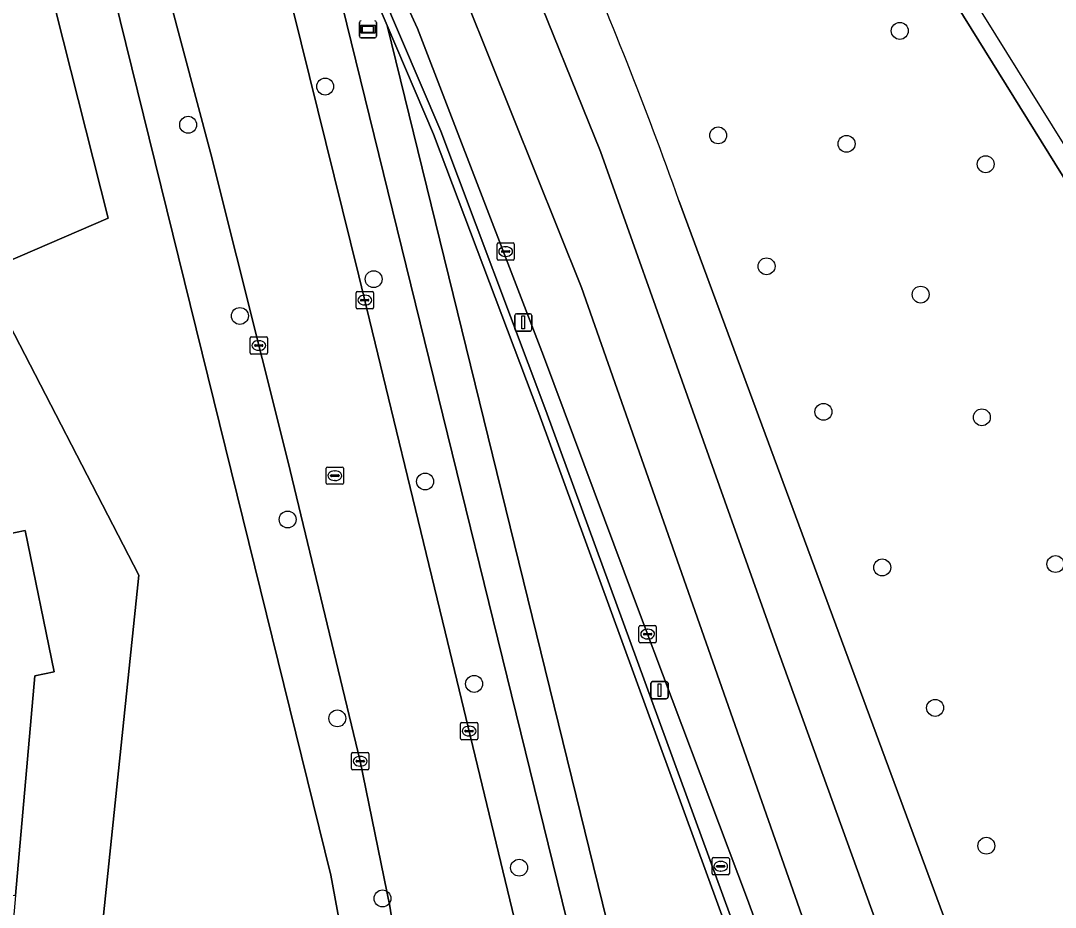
# Model space of a CAD drawing. Extents: x 160304 to 160955, y 383684 to 384161.
# Drawn here: x 160864 to 160924, y 383843.1 to 383894.5 of the extents above; entities that cross this region are included whole.
import ezdxf

# ---------------------------------------------------------------- set-up
doc = ezdxf.new("R2010")
doc.units = 0
for name, color, linetype in [('IMGEO_Boom', 7, 'Continuous'), ('IMGEO_Erf', 7, 'Continuous'), ('IMGEO_Fietspad_open', 7, 'Continuous'), ('IMGEO_Groenvoorziening', 7, 'Continuous'), ('IMGEO_Kolk', 7, 'Continuous'), ('IMGEO_Lichtmast', 7, 'Continuous'), ('IMGEO_Muur', 7, 'Continuous'), ('IMGEO_Pand', 7, 'Continuous'), ('IMGEO_Rijbaan_lokaal_gesloten', 7, 'Continuous'), ('IMGEO_Rioolput', 7, 'Continuous'), ('IMGEO_Voetpad_open', 7, 'Continuous'), ('IMGEO_Wegwijzer', 7, 'Continuous')]:
    doc.layers.add(name, color=color, linetype=linetype)

msp = doc.modelspace()

# ---------------------------------------------------------------- linework, layer by layer
at = {"layer": 'IMGEO_Boom'}
for centre in [(160914.963, 383893.863), (160881.677, 383890.638), (160873.741, 383888.426), (160904.444, 383887.812), (160911.883, 383887.323), (160919.942, 383886.138), (160907.251, 383880.226), (160884.488, 383879.484), (160916.175, 383878.587), (160876.743, 383877.35), (160910.541, 383871.796), (160919.722, 383871.478), (160887.468, 383867.76), (160879.506, 383865.561), (160923.982, 383862.979), (160913.95, 383862.784), (160890.307, 383856.035), (160917.011, 383854.644), (160882.383, 383854.04), (160919.978, 383846.661), (160892.913, 383845.388), (160885, 383843.608)]:
    msp.add_circle(centre, 0.489, dxfattribs=at)
at = {"layer": 'IMGEO_Erf'}
msp.add_lwpolyline([(160867.154, 383826.483), (160870.895, 383862.33), (160862.472, 383878.595), (160857.274, 383875.816), (160863.179, 383864.695), (160864.295, 383864.926), (160865.99, 383856.743), (160864.863, 383856.51), (160863.738, 383843.778), (160862.62, 383831.129), (160863.763, 383830.681), (160860.673, 383822.784), (160859.69, 383823.168), (160851.843, 383813.196), (160854.767, 383810.821)], close=True, dxfattribs=at)
at = {"layer": 'IMGEO_Fietspad_open'}
for points in [[(160892.187, 383814.815), (160892.639, 383814.239), (160899.843, 383817.117), (160899.708, 383817.286), (160899.155, 383817.98), (160898.896, 383818.646), (160896.911, 383824.757), (160895.838, 383829.31), (160893.051, 383840.728), (160888.637, 383859.042), (160883.631, 383879.677), (160877.435, 383904.743), (160876.159, 383909.916)], [(160868.931, 383908.039), (160871.027, 383901.923), (160875.056, 383886.744), (160879.512, 383868.96), (160883.712, 383851.564), (160885.419, 383843.16), (160885.548, 383842.412), (160885.659, 383841.258), (160885.667, 383840.098), (160885.322, 383837.312), (160884.987, 383835.722)]]:
    msp.add_lwpolyline(points, dxfattribs=at)
at = {"layer": 'IMGEO_Groenvoorziening'}
for points in [[(160859.24, 383908.453), (160856.39, 383907.451), (160851.446, 383905.29), (160850.413, 383904.764), (160857.898, 383890.588), (160852.372, 383887.768), (160857.334, 383877.933), (160869.118, 383883.019), (160866.077, 383895.016)], [(160950.531, 383843.067), (160949.052, 383845.722), (160948.035, 383847.457), (160945.108, 383852.141), (160917.077, 383897.29)], [(160858.712, 383808.442), (160875.547, 383827.875), (160877.717, 383830.549), (160881.2, 383834.841), (160882.012, 383836.593), (160882.318, 383837.458), (160882.546, 383838.346), (160882.694, 383839.251), (160882.76, 383840.166), (160882.75, 383840.973), (160882.015, 383844.961), (160869.45, 383895.902), (160866.077, 383895.016), (160869.118, 383883.019), (160857.334, 383877.933)], [(160902.173, 383884.035), (160923.728, 383825.74)], [(160862.472, 383878.595), (160870.895, 383862.33), (160867.154, 383826.483), (160854.767, 383810.821)]]:
    msp.add_lwpolyline(points, dxfattribs=at)
for points in [[(160885.276, 383894.185), (160882.218, 383901.348), (160880.862, 383904.157), (160880.544, 383904.027), (160900.17, 383824.023), (160902.267, 383818.561), (160903.32, 383819.439), (160904.082, 383820.2), (160903.757, 383820.773), (160902.326, 383824.68)], [(160894.05, 383871.712), (160887.965, 383887.884), (160885.276, 383894.185), (160902.326, 383824.68), (160903.757, 383820.773), (160904.082, 383820.2), (160904.29, 383820.408), (160905.17, 383821.459), (160905.952, 383822.585), (160906.631, 383823.776), (160907.2, 383825.023), (160907.656, 383826.316), (160907.955, 383827.458), (160908.177, 383828.737), (160908.185, 383832.44), (160907.968, 383833.577)]]:
    msp.add_lwpolyline(points, close=True, dxfattribs=at)
msp.add_arc((160677.37, 383804.12), 238.585, 19.56984, 23.6716, dxfattribs=at)
at = {"layer": 'IMGEO_Kolk'}
for p, q in [((160891.635, 383880.658), (160891.635, 383881.51)), ((160891.71, 383881.584), (160892.562, 383881.584)), ((160892.636, 383881.51), (160892.636, 383880.658)), ((160891.894, 383881.078), (160891.894, 383881.09)), ((160892.332, 383881.041), (160891.934, 383881.041)), ((160891.937, 383881.127), (160892.335, 383881.127)), ((160892.123, 383881.364), (160892.148, 383881.364)), ((160892.378, 383881.09), (160892.378, 383881.078)), ((160892.562, 383880.584), (160891.71, 383880.584)), ((160892.146, 383880.804), (160892.121, 383880.804)), ((160883.473, 383877.84), (160883.473, 383878.692)), ((160883.548, 383878.766), (160884.4, 383878.766)), ((160883.961, 383878.546), (160883.986, 383878.546)), ((160884.474, 383878.692), (160884.474, 383877.84)), ((160883.732, 383878.26), (160883.732, 383878.272)), ((160884.17, 383878.223), (160883.772, 383878.223)), ((160883.775, 383878.309), (160884.173, 383878.309)), ((160883.984, 383877.986), (160883.959, 383877.986)), ((160884.216, 383878.272), (160884.216, 383878.26)), ((160884.4, 383877.766), (160883.548, 383877.766)), ((160877.336, 383875.213), (160877.336, 383876.065)), ((160877.411, 383876.139), (160878.263, 383876.139)), ((160878.337, 383876.065), (160878.337, 383875.213)), ((160877.595, 383875.633), (160877.595, 383875.645)), ((160878.033, 383875.596), (160877.635, 383875.596)), ((160877.638, 383875.682), (160878.036, 383875.682)), ((160877.824, 383875.919), (160877.849, 383875.919)), ((160878.079, 383875.645), (160878.079, 383875.633)), ((160878.263, 383875.139), (160877.411, 383875.139)), ((160877.847, 383875.359), (160877.822, 383875.359)), ((160899.859, 383858.491), (160899.859, 383859.343)), ((160899.934, 383859.417), (160900.786, 383859.417)), ((160900.86, 383859.343), (160900.86, 383858.491)), ((160900.118, 383858.911), (160900.118, 383858.923)), ((160900.556, 383858.874), (160900.158, 383858.874)), ((160900.161, 383858.96), (160900.559, 383858.96)), ((160900.347, 383859.197), (160900.372, 383859.197)), ((160900.602, 383858.923), (160900.602, 383858.911)), ((160900.786, 383858.417), (160899.934, 383858.417)), ((160900.37, 383858.637), (160900.345, 383858.637)), ((160889.52, 383852.876), (160889.52, 383853.728)), ((160889.595, 383853.802), (160890.447, 383853.802)), ((160889.779, 383853.296), (160889.779, 383853.308)), ((160889.822, 383853.345), (160890.22, 383853.345)), ((160890.008, 383853.582), (160890.033, 383853.582)), ((160890.263, 383853.308), (160890.263, 383853.296)), ((160890.521, 383853.728), (160890.521, 383852.876)), ((160890.447, 383852.802), (160889.595, 383852.802)), ((160890.217, 383853.259), (160889.819, 383853.259)), ((160890.031, 383853.022), (160890.006, 383853.022)), ((160883.21, 383851.129), (160883.21, 383851.981)), ((160883.285, 383852.055), (160884.137, 383852.055)), ((160883.469, 383851.549), (160883.469, 383851.561)), ((160883.907, 383851.512), (160883.509, 383851.512)), ((160883.512, 383851.598), (160883.91, 383851.598)), ((160883.698, 383851.835), (160883.723, 383851.835)), ((160883.953, 383851.561), (160883.953, 383851.549)), ((160884.211, 383851.981), (160884.211, 383851.129)), ((160884.137, 383851.055), (160883.285, 383851.055)), ((160883.721, 383851.275), (160883.696, 383851.275))]:
    msp.add_line(p, q, dxfattribs=at)
for points in [[(160891.635, 383880.658), (160891.635, 383881.51)], [(160891.71, 383881.584), (160892.562, 383881.584)], [(160892.636, 383881.51), (160892.636, 383880.658)], [(160892.562, 383880.584), (160891.71, 383880.584)], [(160883.473, 383877.84), (160883.473, 383878.692)], [(160883.548, 383878.766), (160884.4, 383878.766)], [(160884.474, 383878.692), (160884.474, 383877.84)], [(160884.4, 383877.766), (160883.548, 383877.766)], [(160877.336, 383875.213), (160877.336, 383876.065)], [(160877.411, 383876.139), (160878.263, 383876.139)], [(160878.337, 383876.065), (160878.337, 383875.213)], [(160878.263, 383875.139), (160877.411, 383875.139)], [(160899.859, 383858.491), (160899.859, 383859.343)], [(160899.934, 383859.417), (160900.786, 383859.417)], [(160900.86, 383859.343), (160900.86, 383858.491)], [(160900.786, 383858.417), (160899.934, 383858.417)], [(160889.52, 383852.876), (160889.52, 383853.728)], [(160889.595, 383853.802), (160890.447, 383853.802)], [(160890.521, 383853.728), (160890.521, 383852.876)], [(160890.447, 383852.802), (160889.595, 383852.802)], [(160883.21, 383851.129), (160883.21, 383851.981)], [(160883.285, 383852.055), (160884.137, 383852.055)], [(160884.211, 383851.981), (160884.211, 383851.129)], [(160884.137, 383851.055), (160883.285, 383851.055)]]:
    msp.add_lwpolyline(points, dxfattribs=at)
for centre, radius, start, end in [((160891.712, 383881.508), 0.0765, 91.55205, 178.44795), ((160891.712, 383881.508), 0.0765, 91.55205, 178.44795), ((160892.56, 383881.508), 0.0765, 1.55205, 88.44795), ((160892.56, 383881.508), 0.0765, 1.55205, 88.44795), ((160891.934, 383881.087), 0.0403, 85.87752, 175.75265), ((160891.931, 383881.077), 0.0366, 178.93798, 274.71019), ((160892.335, 383881.084), 0.043, 264.86636, 352.45326), ((160892.339, 383881.089), 0.0386, 1.73085, 96.63898), ((160891.712, 383880.66), 0.0765, 181.55205, 268.44795), ((160891.712, 383880.66), 0.0765, 181.55205, 268.44795), ((160892.56, 383880.66), 0.0765, 271.55205, 358.44795), ((160892.56, 383880.66), 0.0765, 271.55205, 358.44795), ((160883.55, 383878.69), 0.0765, 91.55205, 178.44795), ((160883.55, 383878.69), 0.0765, 91.55205, 178.44795), ((160884.398, 383878.69), 0.0765, 1.55205, 88.44795), ((160884.398, 383878.69), 0.0765, 1.55205, 88.44795), ((160883.772, 383878.269), 0.0403, 85.87752, 175.75265), ((160883.769, 383878.259), 0.0366, 178.93798, 274.71019), ((160884.173, 383878.266), 0.043, 264.86636, 352.45326), ((160884.177, 383878.271), 0.0386, 1.73085, 96.63898), ((160883.55, 383877.842), 0.0765, 181.55205, 268.44795), ((160883.55, 383877.842), 0.0765, 181.55205, 268.44795), ((160884.398, 383877.842), 0.0765, 271.55205, 358.44795), ((160884.398, 383877.842), 0.0765, 271.55205, 358.44795), ((160877.413, 383876.063), 0.0765, 91.55205, 178.44795), ((160877.413, 383876.063), 0.0765, 91.55205, 178.44795), ((160878.261, 383876.063), 0.0765, 1.55205, 88.44795), ((160878.261, 383876.063), 0.0765, 1.55205, 88.44795), ((160877.635, 383875.642), 0.0403, 85.87752, 175.75265), ((160877.632, 383875.632), 0.0366, 178.93798, 274.71019), ((160878.036, 383875.639), 0.043, 264.86636, 352.45326), ((160878.04, 383875.644), 0.0386, 1.73085, 96.63898), ((160877.413, 383875.215), 0.0765, 181.55205, 268.44795), ((160877.413, 383875.215), 0.0765, 181.55205, 268.44795), ((160878.261, 383875.215), 0.0765, 271.55205, 358.44795), ((160878.261, 383875.215), 0.0765, 271.55205, 358.44795), ((160899.936, 383859.341), 0.0765, 91.55205, 178.44795), ((160899.936, 383859.341), 0.0765, 91.55205, 178.44795), ((160900.784, 383859.341), 0.0765, 1.55205, 88.44795), ((160900.784, 383859.341), 0.0765, 1.55205, 88.44795), ((160900.158, 383858.92), 0.0403, 85.87752, 175.75265), ((160900.155, 383858.91), 0.0366, 178.93798, 274.71019), ((160900.559, 383858.917), 0.043, 264.86636, 352.45326), ((160900.563, 383858.922), 0.0386, 1.73085, 96.63898), ((160899.936, 383858.493), 0.0765, 181.55205, 268.44795), ((160899.936, 383858.493), 0.0765, 181.55205, 268.44795), ((160900.784, 383858.493), 0.0765, 271.55205, 358.44795), ((160900.784, 383858.493), 0.0765, 271.55205, 358.44795), ((160889.597, 383853.726), 0.0765, 91.55205, 178.44795), ((160889.597, 383853.726), 0.0765, 91.55205, 178.44795), ((160889.819, 383853.305), 0.0403, 85.87752, 175.75265), ((160889.816, 383853.295), 0.0366, 178.93798, 274.71019), ((160890.22, 383853.302), 0.043, 264.86636, 352.45326), ((160890.224, 383853.307), 0.0386, 1.73085, 96.63898), ((160890.445, 383853.726), 0.0765, 1.55205, 88.44795), ((160890.445, 383853.726), 0.0765, 1.55205, 88.44795), ((160889.597, 383852.878), 0.0765, 181.55205, 268.44795), ((160889.597, 383852.878), 0.0765, 181.55205, 268.44795), ((160890.445, 383852.878), 0.0765, 271.55205, 358.44795), ((160890.445, 383852.878), 0.0765, 271.55205, 358.44795), ((160883.287, 383851.979), 0.0765, 91.55205, 178.44795), ((160883.287, 383851.979), 0.0765, 91.55205, 178.44795), ((160883.509, 383851.558), 0.0403, 85.87752, 175.75265), ((160883.506, 383851.548), 0.0366, 178.93798, 274.71019), ((160883.91, 383851.555), 0.043, 264.86636, 352.45326), ((160883.914, 383851.56), 0.0386, 1.73085, 96.63898), ((160884.135, 383851.979), 0.0765, 1.55205, 88.44795), ((160884.135, 383851.979), 0.0765, 1.55205, 88.44795), ((160883.287, 383851.131), 0.0765, 181.55205, 268.44795), ((160883.287, 383851.131), 0.0765, 181.55205, 268.44795), ((160884.135, 383851.131), 0.0765, 271.55205, 358.44795), ((160884.135, 383851.131), 0.0765, 271.55205, 358.44795)]:
    msp.add_arc(centre, radius, start, end, dxfattribs=at)
for centre, major_axis, ratio, start_param, end_param in [((160892.122, 383881.084), (-0.387, 0.002), 0.722429, 4.712389, 7.853982), ((160892.147, 383881.084), (-0.39, 0.002), 0.717154, 1.570796, 4.712389), ((160883.96, 383878.266), (-0.387, 0.002), 0.722429, 4.712389, 7.853982), ((160883.985, 383878.266), (-0.39, 0.002), 0.717154, 1.570796, 4.712389), ((160877.823, 383875.639), (-0.387, 0.002), 0.722429, 4.712389, 7.853982), ((160877.848, 383875.639), (-0.39, 0.002), 0.717154, 1.570796, 4.712389), ((160900.346, 383858.917), (-0.387, 0.002), 0.722429, 4.712389, 7.853982), ((160900.371, 383858.917), (-0.39, 0.002), 0.717154, 1.570796, 4.712389), ((160890.007, 383853.302), (-0.387, 0.002), 0.722429, 4.712389, 7.853982), ((160890.032, 383853.302), (-0.39, 0.002), 0.717154, 1.570796, 4.712389), ((160883.697, 383851.555), (-0.387, 0.002), 0.722429, 4.712389, 7.853982), ((160883.722, 383851.555), (-0.39, 0.002), 0.717154, 1.570796, 4.712389)]:
    msp.add_ellipse(centre, major_axis=major_axis, ratio=ratio, start_param=start_param, end_param=end_param, dxfattribs=at)
at = {"layer": 'IMGEO_Lichtmast'}
for p, q in [((160892.66, 383876.578), (160892.66, 383877.378)), ((160892.66, 383877.378), (160892.66, 383876.578)), ((160892.76, 383877.478), (160893.55, 383877.478)), ((160893.55, 383877.478), (160892.76, 383877.478)), ((160893.65, 383877.378), (160893.65, 383876.578)), ((160893.65, 383876.578), (160893.65, 383877.378)), ((160893.55, 383876.478), (160892.76, 383876.478)), ((160892.76, 383876.478), (160893.55, 383876.478)), ((160900.55, 383855.272), (160900.55, 383856.072)), ((160900.55, 383856.072), (160900.55, 383855.272)), ((160900.65, 383856.172), (160901.44, 383856.172)), ((160901.44, 383856.172), (160900.65, 383856.172)), ((160901.54, 383856.072), (160901.54, 383855.272)), ((160901.54, 383855.272), (160901.54, 383856.072)), ((160901.44, 383855.172), (160900.65, 383855.172)), ((160900.65, 383855.172), (160901.44, 383855.172))]:
    msp.add_line(p, q, dxfattribs=at)
for points in [[(160893.08, 383877.353), (160893.23, 383877.353), (160893.23, 383876.603), (160893.08, 383876.603), (160893.08, 383877.353)], [(160900.97, 383856.047), (160901.12, 383856.047), (160901.12, 383855.297), (160900.97, 383855.297), (160900.97, 383856.047)]]:
    msp.add_lwpolyline(points, dxfattribs=at)
for centre, start, end in [((160892.76, 383877.378), 90, 180), ((160892.76, 383877.378), 90, 180), ((160893.55, 383877.378), 0, 90), ((160893.55, 383877.378), 360, 90), ((160892.76, 383876.578), 180, 270), ((160892.76, 383876.578), 180, 270), ((160893.55, 383876.578), 270, 0), ((160893.55, 383876.578), 270, 0), ((160900.65, 383856.072), 90, 180), ((160900.65, 383856.072), 90, 180), ((160901.44, 383856.072), 0, 90), ((160901.44, 383856.072), 360, 90), ((160900.65, 383855.272), 180, 270), ((160900.65, 383855.272), 180, 270), ((160901.44, 383855.272), 270, 0), ((160901.44, 383855.272), 270, 0)]:
    msp.add_arc(centre, 0.1, start, end, dxfattribs=at)
at = {"layer": 'IMGEO_Muur'}
msp.add_lwpolyline([(160908.403, 383833.697), (160894.472, 383871.868), (160888.383, 383888.052), (160882.628, 383901.534), (160881.279, 383904.328), (160880.862, 383904.157), (160882.218, 383901.348), (160885.276, 383894.185), (160887.965, 383887.884), (160894.05, 383871.712), (160907.968, 383833.577)], dxfattribs=at)
at = {"layer": 'IMGEO_Pand'}
msp.add_lwpolyline([(160857.172, 383876.008), (160845.08, 383869.587), (160851.22, 383858.023), (160850.918, 383854.597), (160850.344, 383854.648), (160847.603, 383853.097), (160846.911, 383845.265), (160863.738, 383843.778), (160864.863, 383856.51), (160865.99, 383856.743), (160864.295, 383864.926), (160863.179, 383864.695), (160857.274, 383875.816)], close=True, dxfattribs=at)
at = {"layer": 'IMGEO_Rijbaan_lokaal_gesloten'}
for points in [[(160954.311, 383835.295), (160952.654, 383842.04), (160901.725, 383923.859), (160900.833, 383923.408), (160917.077, 383897.29), (160945.108, 383852.141), (160948.035, 383847.457), (160949.052, 383845.722), (160950.531, 383843.067)], [(160887.955, 383916.832), (160887.859, 383917.022), (160884.917, 383915.524), (160887.049, 383911.378), (160893.201, 383897.836), (160897.631, 383886.88), (160907.713, 383858.522), (160920.564, 383822.935), (160925.63, 383824.832)], [(160884.917, 383915.524), (160881.476, 383913.772), (160888.531, 383898.942), (160896.529, 383878.998), (160914.965, 383826.437), (160915.039, 383826.314), (160916.211, 383822.89)], [(160916.208, 383822.031), (160916.497, 383821.396), (160920.564, 383822.935), (160907.713, 383858.522), (160897.631, 383886.88), (160893.201, 383897.836), (160887.049, 383911.378), (160884.917, 383915.524)], [(160881.476, 383913.772), (160878.538, 383912.275), (160878.77, 383911.782), (160882.114, 383904.67), (160882.763, 383903.289), (160887.021, 383894.001), (160894.332, 383875.048), (160899.607, 383860.926), (160906.136, 383843.553), (160908.651, 383836.68)], [(160914.937, 383826.484), (160914.965, 383826.437), (160896.529, 383878.998), (160888.531, 383898.942), (160881.476, 383913.772)], [(160923.728, 383825.74), (160902.173, 383884.035)]]:
    msp.add_lwpolyline(points, dxfattribs=at)
msp.add_arc((160677.37, 383804.12), 238.585, 19.56984, 23.6716, dxfattribs=at)
at = {"layer": 'IMGEO_Rioolput'}
for p, q in [((160881.739, 383867.672), (160881.739, 383868.524)), ((160881.814, 383868.598), (160882.666, 383868.598)), ((160882.227, 383868.378), (160882.252, 383868.378)), ((160882.74, 383868.524), (160882.74, 383867.672)), ((160881.998, 383868.092), (160881.998, 383868.104)), ((160882.436, 383868.055), (160882.038, 383868.055)), ((160882.041, 383868.141), (160882.439, 383868.141)), ((160882.25, 383867.818), (160882.225, 383867.818)), ((160882.482, 383868.104), (160882.482, 383868.092)), ((160882.666, 383867.598), (160881.814, 383867.598)), ((160904.092, 383845.044), (160904.092, 383845.896)), ((160904.167, 383845.97), (160905.019, 383845.97)), ((160904.394, 383845.513), (160904.792, 383845.513)), ((160904.58, 383845.75), (160904.605, 383845.75)), ((160905.093, 383845.896), (160905.093, 383845.044)), ((160905.019, 383844.97), (160904.167, 383844.97)), ((160904.351, 383845.464), (160904.351, 383845.476)), ((160904.789, 383845.427), (160904.391, 383845.427)), ((160904.603, 383845.19), (160904.578, 383845.19)), ((160904.835, 383845.476), (160904.835, 383845.464))]:
    msp.add_line(p, q, dxfattribs=at)
for points in [[(160881.739, 383867.672), (160881.739, 383868.524)], [(160881.814, 383868.598), (160882.666, 383868.598)], [(160882.74, 383868.524), (160882.74, 383867.672)], [(160882.666, 383867.598), (160881.814, 383867.598)], [(160904.092, 383845.044), (160904.092, 383845.896)], [(160904.167, 383845.97), (160905.019, 383845.97)], [(160905.093, 383845.896), (160905.093, 383845.044)], [(160905.019, 383844.97), (160904.167, 383844.97)]]:
    msp.add_lwpolyline(points, dxfattribs=at)
for centre, radius, start, end in [((160881.816, 383868.522), 0.0765, 91.55205, 178.44795), ((160881.816, 383868.522), 0.0765, 91.55205, 178.44795), ((160882.664, 383868.522), 0.0765, 1.55205, 88.44795), ((160882.664, 383868.522), 0.0765, 1.55205, 88.44795), ((160881.816, 383867.674), 0.0765, 181.55205, 268.44795), ((160881.816, 383867.674), 0.0765, 181.55205, 268.44795), ((160882.038, 383868.101), 0.0403, 85.87752, 175.75265), ((160882.035, 383868.091), 0.0366, 178.93798, 274.71019), ((160882.439, 383868.098), 0.043, 264.86636, 352.45326), ((160882.443, 383868.103), 0.0386, 1.73085, 96.63898), ((160882.664, 383867.674), 0.0765, 271.55205, 358.44795), ((160882.664, 383867.674), 0.0765, 271.55205, 358.44795), ((160904.169, 383845.894), 0.0765, 91.55205, 178.44795), ((160904.169, 383845.894), 0.0765, 91.55205, 178.44795), ((160904.391, 383845.473), 0.0403, 85.87752, 175.75265), ((160904.796, 383845.475), 0.0386, 1.73085, 96.63898), ((160905.017, 383845.894), 0.0765, 1.55205, 88.44795), ((160905.017, 383845.894), 0.0765, 1.55205, 88.44795), ((160904.169, 383845.046), 0.0765, 181.55205, 268.44795), ((160904.169, 383845.046), 0.0765, 181.55205, 268.44795), ((160904.388, 383845.463), 0.0366, 178.93798, 274.71019), ((160904.792, 383845.47), 0.043, 264.86636, 352.45326), ((160905.017, 383845.046), 0.0765, 271.55205, 358.44795), ((160905.017, 383845.046), 0.0765, 271.55205, 358.44795)]:
    msp.add_arc(centre, radius, start, end, dxfattribs=at)
for centre, major_axis, ratio, start_param, end_param in [((160882.226, 383868.098), (-0.387, 0.002), 0.722429, 4.712389, 7.853982), ((160882.251, 383868.098), (-0.39, 0.002), 0.717154, 1.570796, 4.712389), ((160904.579, 383845.47), (-0.387, 0.002), 0.722429, 4.712389, 7.853982), ((160904.604, 383845.47), (-0.39, 0.002), 0.717154, 1.570796, 4.712389)]:
    msp.add_ellipse(centre, major_axis=major_axis, ratio=ratio, start_param=start_param, end_param=end_param, dxfattribs=at)
at = {"layer": 'IMGEO_Voetpad_open'}
for points in [[(160862.868, 383912.259), (160863.271, 383909.276), (160863.607, 383909.26), (160865.065, 383904.726), (160866.796, 383905.238), (160867.608, 383902.38), (160869.165, 383897.059), (160869.45, 383895.902), (160882.015, 383844.961), (160882.75, 383840.973), (160882.76, 383840.166), (160882.694, 383839.251), (160882.546, 383838.346), (160882.318, 383837.458), (160882.012, 383836.593), (160881.2, 383834.841), (160877.717, 383830.549), (160879.254, 383829.246), (160880.164, 383828.519), (160881.941, 383828.246)], [(160884.987, 383835.722), (160885.322, 383837.312), (160885.667, 383840.098), (160885.659, 383841.258), (160885.548, 383842.412), (160885.419, 383843.16), (160883.712, 383851.564), (160879.512, 383868.96), (160875.056, 383886.744), (160871.027, 383901.923), (160868.931, 383908.039)], [(160877.435, 383904.743), (160883.631, 383879.677), (160888.637, 383859.042), (160893.051, 383840.728)], [(160900.17, 383824.023), (160880.544, 383904.027), (160880.862, 383904.157), (160881.279, 383904.328), (160882.628, 383901.534), (160888.383, 383888.052), (160894.472, 383871.868), (160908.403, 383833.697)], [(160908.651, 383836.68), (160906.136, 383843.553), (160899.607, 383860.926), (160894.332, 383875.048), (160887.021, 383894.001), (160882.763, 383903.289)]]:
    msp.add_lwpolyline(points, dxfattribs=at)
at = {"layer": 'IMGEO_Wegwijzer'}
for p, q in [((160883.661, 383893.556), (160883.661, 383894.356)), ((160883.661, 383894.356), (160883.661, 383893.556)), ((160884.651, 383894.356), (160884.651, 383893.556)), ((160884.651, 383893.556), (160884.651, 383894.356)), ((160884.551, 383893.456), (160883.761, 383893.456)), ((160883.761, 383893.456), (160884.551, 383893.456))]:
    msp.add_line(p, q, dxfattribs=at)
for points in [[(160883.762, 383894.188), (160884.55, 383894.188), (160884.55, 383893.724), (160883.762, 383893.724), (160883.762, 383894.188)], [(160883.827, 383894.123), (160883.827, 383893.789), (160884.485, 383893.789), (160884.485, 383894.123), (160883.827, 383894.123)]]:
    msp.add_lwpolyline(points, dxfattribs=at)
for centre, start, end in [((160883.761, 383894.356), 90, 180), ((160883.761, 383894.356), 90, 180), ((160884.551, 383894.356), 0, 90), ((160884.551, 383894.356), 360, 90), ((160883.761, 383893.556), 180, 270), ((160883.761, 383893.556), 180, 270), ((160884.551, 383893.556), 270, 0), ((160884.551, 383893.556), 270, 0)]:
    msp.add_arc(centre, 0.1, start, end, dxfattribs=at)

doc.saveas('drawing.dxf')
